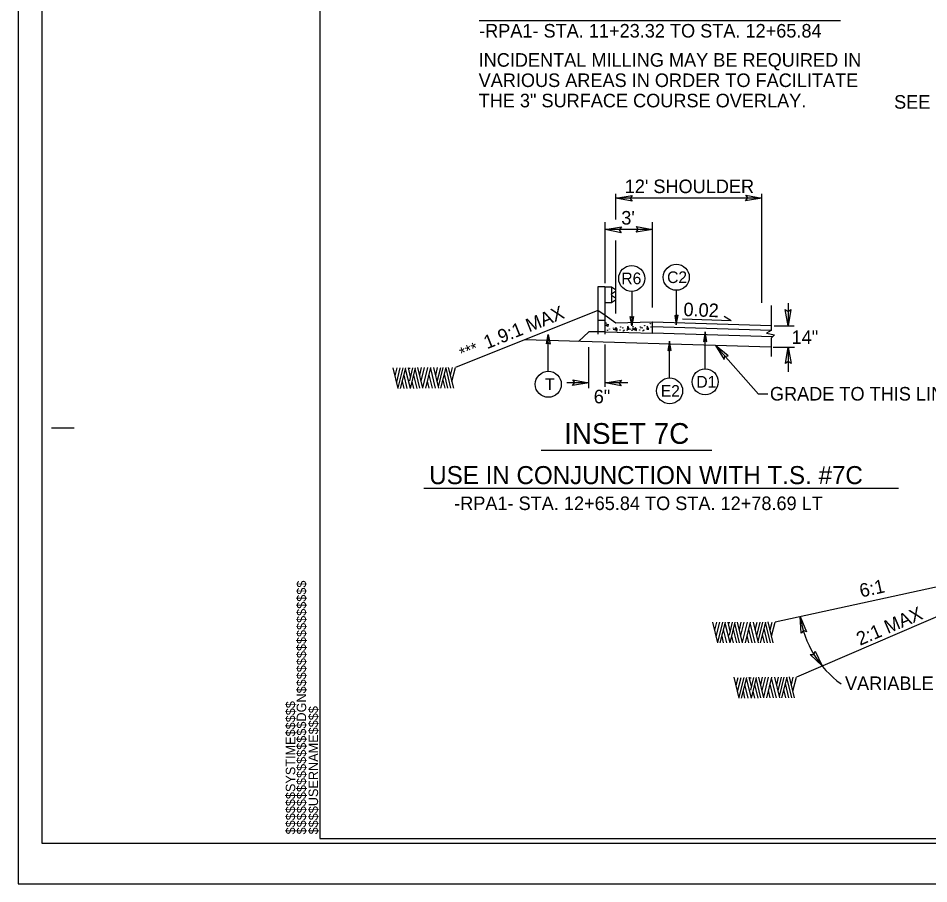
# Model space of a CAD drawing. Extents: x 573748 to 574632, y -54663 to -53209.
# Drawn here: x 573944.2 to 574045, y -54133.7 to -54037.8 of the extents above; entities that cross this region are included whole.
import ezdxf

# ---------------------------------------------------------------- set-up
doc = ezdxf.new("R2010")
doc.units = 0
for name, color, linetype in [('Prop Dimension', 7, 'Continuous'), ('Prop Dimension Text', 7, 'Continuous'), ('Prop Terminator CELL', 7, 'Continuous'), ('Sheet Cutting Line CELL', 7, 'Continuous'), ('Sheet Plot Border Inside CELL', 7, 'Continuous'), ('Sheet Plot Border Outside CELL', 7, 'Continuous'), ('Sheet Typical CELL', 7, 'Continuous'), ('Typical Arrow Superelevation CELL', 7, 'Continuous'), ('Typical Curb CELL', 7, 'Continuous'), ('Typical Guardrail CELL', 7, 'Continuous'), ('Typical Hinge Slope Arterial CELL', 7, 'Continuous'), ('Typical ID Circle CELL', 7, 'Continuous'), ('Typical Pavement Slope CELL', 7, 'Continuous'), ('Typical Slope Point Local CELL', 7, 'Continuous'), ('Typical Terminator CELL', 7, 'Continuous'), ('Typical Text General CELL', 7, 'Continuous'), ('Typical Text ID Circle CELL', 7, 'Continuous'), ('Typical Text Label CELL', 7, 'Continuous')]:
    doc.layers.add(name, color=color, linetype=linetype)

msp = doc.modelspace()

# ---------------------------------------------------------------- linework, layer by layer
at = {"layer": 'Prop Dimension'}
for p, q in [((574010.32, -54060.11), (574010.32, -54057.26)), ((574026.49, -54069.32), (574026.49, -54057.26)), ((574026.49, -54057.74), (574010.32, -54057.74)), ((574009.12, -54067.15), (574009.12, -54060.39)), ((574014.38, -54061.22), (574009.12, -54061.22)), ((574014.38, -54069.84), (574014.38, -54060.39)), ((574010.32, -54070.52), (574010.32, -54062.43)), ((574029.39, -54069.37), (574029.39, -54071.87)), ((574027.5, -54069.62), (574027.5, -54072.39)), ((574027.5, -54072.39), (574026.99, -54072.69)), ((574027.84, -54071.87), (574030.07, -54071.87)), ((574026.99, -54072.69), (574027.86, -54072.89)), ((574027.86, -54072.89), (574027.5, -54073.24)), ((574027.5, -54073.24), (574027.5, -54075.29)), ((574007.34, -54078.78), (574007.34, -54074.23)), ((574009.12, -54078.63), (574009.12, -54073.94)), ((574027.74, -54074.24), (574030.09, -54074.24)), ((574029.39, -54074.24), (574029.39, -54076.96)), ((574007.34, -54078.19), (574004.9, -54078.19)), ((574011.64, -54078.19), (574009.12, -54078.19))]:
    msp.add_line(p, q, dxfattribs=at)
msp.add_lwpolyline([(574027.14, -54079.45), (574026.12, -54079.45), (574021.34, -54074.06)], dxfattribs=at)
msp.add_arc((574041.73, -54102.49), 11.12, 188.2229, 234.2789, dxfattribs=at)
at = {"layer": 'Prop Terminator CELL'}
for points in [[(574012.11, -54058.07), (574010.32, -54057.74), (574012.13, -54057.44), (574011.9, -54057.76)], [(574024.69, -54057.41), (574026.49, -54057.74), (574024.68, -54058.04), (574024.91, -54057.72)], [(574010.92, -54061.56), (574009.12, -54061.22), (574010.94, -54060.93), (574010.7, -54061.24)], [(574012.59, -54060.89), (574014.38, -54061.22), (574012.57, -54061.52), (574012.8, -54061.2)], [(574029.7, -54070.07), (574029.39, -54071.87), (574029.07, -54070.06), (574029.39, -54070.29)], [(574022.76, -54075.2), (574021.34, -54074.06), (574022.3, -54075.62), (574022.38, -54075.24)], [(574029.08, -54076.04), (574029.39, -54074.24), (574029.71, -54076.05), (574029.39, -54075.82)], [(574005.55, -54077.86), (574007.34, -54078.19), (574005.53, -54078.49), (574005.76, -54078.17)], [(574010.92, -54078.53), (574009.12, -54078.19), (574010.94, -54077.9), (574010.7, -54078.21)], [(574030.82, -54105.9), (574030.73, -54104.08), (574031.43, -54105.78), (574031.07, -54105.62)], [(574032.36, -54107.91), (574033.15, -54109.55), (574031.84, -54108.26), (574032.23, -54108.26)]]:
    msp.add_lwpolyline(points, close=True, dxfattribs=at)
at = {"layer": 'Sheet Cutting Line CELL'}
for p, q in [((573944.17, -53913.67), (573944.17, -54133.67)), ((573944.17, -54133.67), (574280.97, -54133.67))]:
    msp.add_line(p, q, dxfattribs=at)
at = {"layer": 'Sheet Plot Border Inside CELL'}
msp.add_lwpolyline([(574280.07, -53918.16), (573946.77, -53918.16), (573946.77, -54129.18), (574280.07, -54129.18)], close=True, dxfattribs=at)
at = {"layer": 'Sheet Plot Border Outside CELL'}
msp.add_lwpolyline([(574280.97, -53913.67), (573944.17, -53913.67), (573944.17, -54133.67), (574280.97, -54133.67)], close=True, dxfattribs=at)
at = {"layer": 'Sheet Typical CELL'}
for p, q in [((573947.87, -54083.17), (573950.37, -54083.17)), ((573977.57, -54128.67), (573977.57, -54128.67)), ((573977.57, -54128.67), (573977.57, -54128.67)), ((573977.57, -54128.67), (573977.57, -54128.67)), ((573977.57, -54128.67), (573977.57, -54128.67)), ((573977.57, -54128.67), (573977.57, -54128.67)), ((573977.57, -54128.67), (573977.57, -54128.67))]:
    msp.add_line(p, q, dxfattribs=at)
msp.add_lwpolyline([(574277.57, -53918.67), (573977.57, -53918.67), (573977.57, -54128.67), (574277.57, -54128.67)], close=True, dxfattribs=at)
msp.add_lwpolyline([(573985.07, -54128.67), (573985.07, -54128.67)], dxfattribs=at)
at = {"layer": 'Typical Arrow Superelevation CELL'}
for q in [(574017.68, -54071.13), (574022.29, -54070.84)]:
    msp.add_line((574023.07, -54071.32), q, dxfattribs=at)
at = {"layer": 'Typical Curb CELL'}
for p, q in [((574009.12, -54070.73), (574008.34, -54070.17)), ((574009.12, -54072.53), (574009.12, -54070.73)), ((574010.32, -54071.59), (574009.12, -54070.73)), ((574009.19, -54071.82), (574009.45, -54071.69)), ((574009.43, -54071.95), (574009.19, -54071.82)), ((574009.45, -54071.69), (574009.43, -54071.95)), ((574010.35, -54072.06), (574010.17, -54072.28)), ((574010.17, -54072.28), (574010.46, -54072.39)), ((574014.34, -54071.48), (574010.32, -54071.59)), ((574010.46, -54072.39), (574010.35, -54072.06)), ((574011.63, -54071.9), (574011.57, -54072.23)), ((574011.57, -54072.23), (574011.78, -54072.25)), ((574011.78, -54072.25), (574011.63, -54071.9)), ((574012.51, -54072.06), (574012.33, -54072.28)), ((574012.33, -54072.28), (574012.62, -54072.39)), ((574012.62, -54072.39), (574012.51, -54072.06)), ((574013.8, -54071.9), (574013.74, -54072.23)), ((574013.74, -54072.23), (574013.95, -54072.25)), ((574013.95, -54072.25), (574013.8, -54071.9)), ((574014.36, -54071.48), (574014.36, -54071.48)), ((574014.36, -54072.69), (574014.36, -54071.51)), ((574009.12, -54072.53), (574007.34, -54072.53)), ((574009.12, -54072.53), (574014.36, -54072.69))]:
    msp.add_line(p, q, dxfattribs=at)
for centre in [(574009.24, -54071.58), (574009.4, -54072.36), (574009.61, -54072.22), (574010.06, -54072.14), (574010.09, -54072.28), (574010.44, -54072.24), (574010.78, -54072.35), (574010.86, -54072.01), (574011.08, -54072.1), (574011.14, -54072.46), (574011.23, -54072.36), (574011.57, -54072.36), (574011.78, -54072.22), (574011.94, -54072.25), (574012.11, -54072.38), (574012.21, -54071.96), (574012.22, -54072.14), (574012.25, -54072.28), (574012.61, -54072.24), (574012.95, -54072.35), (574013.03, -54072.01), (574013.11, -54072.1), (574013.24, -54072.1), (574013.3, -54072.46), (574013.4, -54072.36), (574013.5, -54071.85), (574014.14, -54071.63), (574014.2, -54072), (574010.39, -54072.53)]:
    msp.add_ellipse(centre, major_axis=(0, 0.0232), ratio=0.6, dxfattribs=at)
msp.add_ellipse((574014.34, -54071.51), major_axis=(0, 0.0301), ratio=0.6, start_param=4.712389, end_param=6.31893, dxfattribs=at)
at = {"layer": 'Typical Guardrail CELL'}
for p, q in [((574009.09, -54067.55), (574008.34, -54067.55)), ((574008.34, -54067.55), (574008.34, -54071.28)), ((574009.09, -54067.55), (574009.09, -54071.28)), ((574009.09, -54067.55), (574009.83, -54067.55)), ((574009.83, -54067.55), (574009.83, -54069.29)), ((574009.83, -54067.55), (574010.27, -54067.85)), ((574009.83, -54068.35), (574010.27, -54068.04)), ((574009.83, -54068.42), (574009.83, -54068.35)), ((574009.83, -54068.42), (574009.83, -54068.49)), ((574009.09, -54069.29), (574009.83, -54069.29)), ((574009.83, -54068.49), (574010.27, -54068.79)), ((574009.83, -54069.29), (574010.27, -54068.98)), ((574009.09, -54071.28), (574008.34, -54071.28)), ((574008.34, -54071.28), (574008.34, -54072.79)), ((574009.09, -54071.28), (574009.09, -54072.79))]:
    msp.add_line(p, q, dxfattribs=at)
for centre, start, end in [((574010.2, -54067.95), 304.9888, 54.997), ((574010.2, -54068.89), 304.9634, 54.9941)]:
    msp.add_arc(centre, 0.116, start, end, dxfattribs=at)
at = {"layer": 'Typical Hinge Slope Arterial CELL'}
for p, q in [((574008.34, -54070.17), (573992.57, -54076.51)), ((574061.36, -54097.41), (574027.94, -54104.68)), ((574061.36, -54097.41), (574030.3, -54110.78))]:
    msp.add_line(p, q, dxfattribs=at)
at = {"layer": 'Typical ID Circle CELL'}
for p, q in [((574012.07, -54068.07), (574012.07, -54071.89)), ((574017.01, -54067.94), (574017.01, -54071.77)), ((574002.84, -54076.91), (574002.84, -54072.83)), ((574020.2, -54076.64), (574020.2, -54072.55)), ((574016.27, -54077.64), (574016.27, -54073.56))]:
    msp.add_line(p, q, dxfattribs=at)
for centre in [(574012.07, -54066.63), (574017.01, -54066.5), (574002.84, -54078.35), (574020.2, -54078.08), (574016.27, -54079.08)]:
    msp.add_circle(centre, 1.44, dxfattribs=at)
at = {"layer": 'Typical Pavement Slope CELL'}
for p, q in [((574027.5, -54071.87), (574014.36, -54071.48)), ((574027.5, -54072.39), (574014.36, -54072)), ((574027.5, -54074.24), (574000.23, -54073.43)), ((574006.2, -54073.61), (574007.34, -54072.53)), ((574027.66, -54073.08), (574014.36, -54072.68))]:
    msp.add_line(p, q, dxfattribs=at)
at = {"layer": 'Typical Slope Point Local CELL'}
for p, q in [((573992.37, -54078.79), (573991.8, -54076.5)), ((573986.24, -54078.83), (573985.68, -54076.54)), ((573985.89, -54077.41), (573986.1, -54076.54)), ((573986.06, -54078.1), (573986.44, -54076.54)), ((573986.22, -54078.76), (573986.77, -54076.54)), ((573986.5, -54078.83), (573987.07, -54076.54)), ((573987.23, -54078.83), (573986.87, -54077.35)), ((573987.58, -54078.83), (573987.04, -54076.66)), ((573987.59, -54077.51), (573987.35, -54076.54)), ((573987.46, -54076.62), (573987.49, -54076.51)), ((573987.51, -54077.97), (573987.86, -54076.54)), ((573987.51, -54076.65), (573987.53, -54076.54)), ((573987.57, -54077.38), (573987.59, -54077.3)), ((573987.59, -54078.83), (573988.16, -54076.54)), ((573988.32, -54078.83), (573987.96, -54077.35)), ((573988.63, -54078.79), (573988.09, -54076.62)), ((573988.97, -54078.79), (573988.41, -54076.51)), ((573988.62, -54077.35), (573988.82, -54076.51)), ((573988.78, -54078.02), (573989.15, -54076.51)), ((573988.95, -54078.73), (573989.5, -54076.51)), ((573989.29, -54078.79), (573989.85, -54076.51)), ((573990.02, -54078.79), (573989.65, -54077.31)), ((573990.37, -54078.79), (573989.83, -54076.62)), ((573990.73, -54078.79), (573990.17, -54076.51)), ((573990.38, -54077.38), (573990.59, -54076.51)), ((573990.55, -54078.04), (573990.93, -54076.51)), ((573990.96, -54077.58), (573991.22, -54076.51)), ((573990.96, -54078.79), (573991.53, -54076.51)), ((573991.73, -54078.79), (573991.35, -54077.24)), ((573992.06, -54078.79), (573991.52, -54076.58)), ((573992.01, -54077.38), (573992.22, -54076.51)), ((573992.18, -54078.06), (573992.57, -54076.51)), ((573986.88, -54078.83), (573986.69, -54078.06)), ((573987.97, -54078.83), (573987.78, -54078.06)), ((573989.67, -54078.79), (573989.48, -54078)), ((573990.7, -54078.65), (573990.96, -54077.58)), ((573991.41, -54078.79), (573991.19, -54077.89)), ((574021.61, -54107), (574021.05, -54104.71)), ((574021.26, -54105.58), (574021.48, -54104.71)), ((574021.43, -54106.27), (574021.82, -54104.71)), ((574021.6, -54106.93), (574022.14, -54104.71)), ((574021.87, -54107), (574022.44, -54104.71)), ((574022.97, -54105.68), (574022.73, -54104.71)), ((574022.84, -54104.79), (574022.87, -54104.68)), ((574022.88, -54106.15), (574023.24, -54104.71)), ((574022.88, -54104.82), (574022.9, -54104.71)), ((574022.96, -54107), (574023.53, -54104.71)), ((574024.34, -54106.97), (574023.78, -54104.68)), ((574023.99, -54105.53), (574024.2, -54104.68)), ((574024.15, -54106.19), (574024.52, -54104.68)), ((574024.33, -54106.9), (574024.87, -54104.68)), ((574024.66, -54106.97), (574025.23, -54104.68)), ((574026.11, -54106.97), (574025.54, -54104.68)), ((574025.75, -54105.56), (574025.97, -54104.68)), ((574025.92, -54106.21), (574026.3, -54104.68)), ((574026.34, -54105.75), (574026.6, -54104.68)), ((574026.34, -54106.97), (574026.9, -54104.68)), ((574027.74, -54106.97), (574027.18, -54104.67)), ((574027.38, -54105.55), (574027.6, -54104.68)), ((574027.56, -54106.23), (574027.94, -54104.68)), ((574022.61, -54107), (574022.24, -54105.52)), ((574022.96, -54107), (574022.42, -54104.83)), ((574022.94, -54105.56), (574022.97, -54105.47)), ((574023.7, -54107), (574023.33, -54105.52)), ((574024, -54106.97), (574023.47, -54104.79)), ((574025.39, -54106.97), (574025.03, -54105.48)), ((574025.74, -54106.97), (574025.2, -54104.79)), ((574027.1, -54106.97), (574026.72, -54105.41)), ((574027.44, -54106.97), (574026.89, -54104.75)), ((574022.25, -54107), (574022.07, -54106.23)), ((574023.34, -54107), (574023.16, -54106.23)), ((574025.05, -54106.97), (574024.86, -54106.18)), ((574026.07, -54106.82), (574026.34, -54105.75)), ((574026.78, -54106.97), (574026.56, -54106.06)), ((574030.1, -54113.06), (574029.54, -54110.76)), ((574023.98, -54113.1), (574023.41, -54110.8)), ((574023.62, -54111.68), (574023.84, -54110.81)), ((574023.79, -54112.37), (574024.18, -54110.81)), ((574023.96, -54113.02), (574024.51, -54110.81)), ((574024.23, -54113.1), (574024.81, -54110.81)), ((574024.97, -54113.1), (574024.6, -54111.61)), ((574025.32, -54113.1), (574024.78, -54110.93)), ((574025.33, -54111.77), (574025.09, -54110.81)), ((574025.2, -54110.88), (574025.23, -54110.78)), ((574025.24, -54112.24), (574025.6, -54110.81)), ((574025.24, -54110.92), (574025.27, -54110.81)), ((574025.31, -54111.65), (574025.33, -54111.56)), ((574025.33, -54113.1), (574025.9, -54110.81)), ((574026.06, -54113.1), (574025.7, -54111.61)), ((574026.36, -54113.06), (574025.83, -54110.89)), ((574026.7, -54113.06), (574026.14, -54110.78)), ((574026.35, -54111.62), (574026.56, -54110.78)), ((574026.51, -54112.28), (574026.88, -54110.78)), ((574026.69, -54112.99), (574027.23, -54110.78)), ((574027.02, -54113.06), (574027.59, -54110.78)), ((574027.75, -54113.06), (574027.39, -54111.58)), ((574028.1, -54113.06), (574027.56, -54110.88)), ((574028.47, -54113.06), (574027.9, -54110.78)), ((574028.12, -54111.65), (574028.33, -54110.78)), ((574028.28, -54112.31), (574028.66, -54110.78)), ((574028.7, -54111.84), (574028.96, -54110.78)), ((574028.7, -54113.06), (574029.27, -54110.78)), ((574029.46, -54113.06), (574029.09, -54111.5)), ((574029.8, -54113.06), (574029.25, -54110.84)), ((574029.75, -54111.64), (574029.96, -54110.78)), ((574029.92, -54112.33), (574030.3, -54110.78)), ((574024.61, -54113.1), (574024.43, -54112.33)), ((574025.7, -54113.1), (574025.52, -54112.33)), ((574027.41, -54113.06), (574027.22, -54112.27)), ((574028.43, -54112.92), (574028.7, -54111.84)), ((574029.14, -54113.06), (574028.92, -54112.16))]:
    msp.add_line(p, q, dxfattribs=at)
at = {"layer": 'Typical Terminator CELL'}
for points in [[(574012.26, -54070.84), (574012.07, -54071.89), (574011.89, -54070.83), (574012.07, -54070.97)], [(574016.83, -54070.72), (574017.01, -54071.77), (574017.2, -54070.71), (574017.01, -54070.84)], [(574002.66, -54073.88), (574002.84, -54072.83), (574003.03, -54073.89), (574002.84, -54073.75)], [(574020.38, -54073.61), (574020.2, -54072.55), (574020.01, -54073.61), (574020.2, -54073.48)], [(574016.45, -54074.61), (574016.27, -54073.56), (574016.08, -54074.62), (574016.27, -54074.48)]]:
    msp.add_lwpolyline(points, close=True, dxfattribs=at)
at = {"layer": 'Typical Text General CELL'}
for p, q in [((573995.18, -54038.07), (574035.18, -54038.07)), ((574041.59, -54089.9), (573989.05, -54089.9))]:
    msp.add_line(p, q, dxfattribs=at)
at = {"layer": 'Typical Text Label CELL'}
msp.add_line((574020.95, -54085.67), (574002.04, -54085.67), dxfattribs=at)

# ---------------------------------------------------------------- texts
at = {"layer": 'Prop Dimension'}
msp.add_text('GRADE TO THIS LINE', height=1.5, dxfattribs=at).set_placement((574027.37, -54080.15))
at = {"layer": 'Prop Dimension Text'}
for s, height, p in [("12' SHOULDER", 1.5, (574011.3, -54057.18)), ("3'", 1.5, (574010.92, -54060.66)), ('14"', 1.5, (574029.77, -54073.88)), ('6"', 1.5, (574007.87, -54080.46)), ('INSET 7C', 2.3, (574004.6, -54084.95))]:
    msp.add_text(s, height=height, dxfattribs=at).set_placement(p)
for s, rotation, p in [('0.02', 357.9051, (574017.78, -54070.79)), ('1.9:1 MAX', 21.922, (573996.06, -54074.48)), ('6:1', 12.2721, (574037.46, -54101.97)), ('2:1 MAX', 23.1063, (574037.34, -54107.32))]:
    msp.add_text(s, height=1.5, rotation=rotation, dxfattribs=at).set_placement(p)
at = {"layer": 'Sheet Typical CELL'}
for s, p in [('$$$$$$$$$$$$$$$$DGN$$$$$$$$$$$$$$$$', (573976.04, -54128.2)), ('$$$$$$SYSTIME$$$$$', (573974.83, -54128.2)), ('$$$$USERNAME$$$$', (573977.36, -54128.2))]:
    msp.add_text(s, height=1.05, rotation=90, dxfattribs=at).set_placement(p)
at = {"layer": 'Typical Text General CELL'}
for s, height, p in [('-RPA1- STA. 11+23.32 TO STA. 12+65.84', 1.5, (573995.18, -54039.95)), ('INCIDENTAL MILLING MAY BE REQUIRED IN', 1.5, (573995.13, -54043.18)), ('VARIOUS AREAS IN ORDER TO FACILITATE', 1.5, (573995.13, -54045.43)), ('THE 3" SURFACE COURSE OVERLAY.', 1.5, (573995.13, -54047.68)), ('SEE SHEET 2A-6 FOR AGGREGATE SUBGRADE DETAIL', 1.5, (574041.11, -54047.83)), ('USE IN CONJUNCTION WITH T.S. #7C', 2, (573989.66, -54089.41)), ('-RPA1- STA. 12+65.84 TO STA. 12+78.69 LT', 1.5, (573992.42, -54092.28)), ('VARIABLE SLOPE', 1.5, (574035.68, -54112.21))]:
    msp.add_text(s, height=height, dxfattribs=at).set_placement(p)
at = {"layer": 'Typical Text ID Circle CELL'}
for s, height, p in [('R6', 1.291, (574010.93, -54067.27)), ('C2', 1.291, (574015.99, -54067.14)), ('D1', 1.291, (574019.23, -54078.72)), ('T', 1.29, (574002.49, -54079)), ('E2', 1.291, (574015.29, -54079.73))]:
    msp.add_text(s, height=height, dxfattribs=at).set_placement(p)
msp.add_text('***', height=1.291, rotation=21.922, dxfattribs=at).set_placement((573993.34, -54075.59))

doc.saveas('drawing.dxf')
